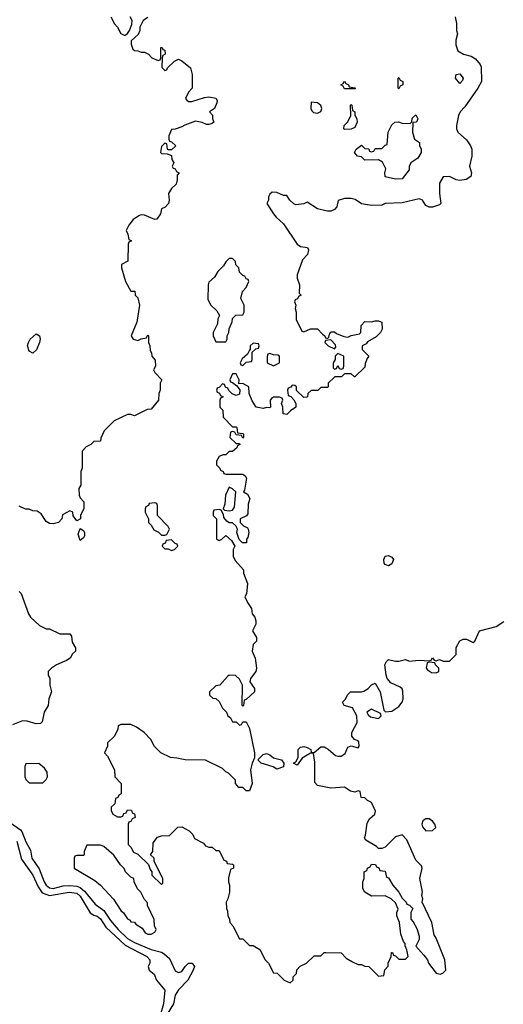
# Model space of a CAD drawing. Header units: inches. Extents: x 2380053 to 2584298, y 380219 to 546618.
# Tile 479 of 656: x 2488193 to 2491047, y 470548 to 476354. Entities that reach past the tile are written whole.
import ezdxf

# ---------------------------------------------------------------- set-up
doc = ezdxf.new("R2010")
doc.units = ezdxf.units.IN
doc.header["$MEASUREMENT"] = 0
doc.layers.add('C4487', color=7, linetype='Continuous')
doc.layers.add('C4497', color=7, linetype='Continuous')

msp = doc.modelspace()

# ---------------------------------------------------------------- linework, layer by layer
at = {"layer": 'C4487', "color": 2}
for points, elevation in [([(2488950, 476366), (2488922, 476350), (2488902, 476310), (2488902, 476290), (2488892.7, 476267.3), (2488851.3, 476228.7), (2488851, 476210), (2488861, 476181), (2488870, 476172), (2488890, 476171.3), (2488910, 476162), (2488930, 476162), (2488954, 476150), (2488974, 476130), (2489010, 476114), (2489022, 476118), (2489026, 476130), (2489026, 476190), (2489034, 476190), (2489038, 476178), (2489050, 476174), (2489052, 476150), (2489038, 476142), (2489034, 476130), (2489032.7, 476072.7), (2489050, 476054), (2489062, 476058), (2489066, 476070), (2489106, 476110), (2489130, 476122), (2489150, 476111.3), (2489201, 476070), (2489211.3, 476030), (2489212, 475950), (2489190, 475926), (2489172, 475890), (2489179.6, 475879.6), (2489190, 475872), (2489210, 475872), (2489284.7, 475895.3), (2489310, 475898.8), (2489351.3, 475891.3), (2489358, 475878), (2489356.9, 475863.1), (2489342, 475830), (2489314, 475810), (2489331.3, 475791.3), (2489331.3, 475770), (2489338, 475750), (2489330, 475742), (2489310, 475735.3), (2489296.4, 475736.4), (2489270, 475748), (2489230, 475755.3), (2489167.1, 475732.9), (2489150, 475722), (2489110, 475708), (2489090, 475706), (2489074, 475670), (2489074, 475650), (2489078, 475638), (2489090, 475634), (2489114, 475610), (2489090, 475586), (2489070, 475586), (2489066, 475590), (2489062, 475622), (2489050, 475626), (2489030, 475606), (2489024.7, 475570), (2489030, 475564.7), (2489063.6, 475563.6), (2489090, 475554), (2489092, 475530), (2489102, 475510), (2489094, 475490), (2489098, 475478), (2489110, 475474), (2489118, 475458), (2489134, 475450), (2489122, 475438), (2489122, 475410), (2489116, 475384), (2489090, 475358), (2489071.3, 475330), (2489076, 475290), (2489071.3, 475270), (2489050.9, 475249.1), (2489030, 475238), (2489024.7, 475210), (2489002, 475178), (2488990, 475175.3), (2488930, 475201.2), (2488910, 475204), (2488899.8, 475200.2), (2488863.5, 475176.5), (2488836.9, 475143.1), (2488822, 475110), (2488832, 475090), (2488838, 475058), (2488854, 475050), (2488838, 475042), (2488834, 475030), (2488832, 474930), (2488794, 474910), (2488794, 474890), (2488818, 474810), (2488850, 474754), (2488872.7, 474752.7), (2488874, 474730), (2488890, 474714), (2488901, 474670), (2488884.9, 474570), (2488851, 474490), (2488862, 474470), (2488890, 474462), (2488910, 474472), (2488942, 474478), (2488946, 474490), (2488950, 474494), (2488954, 474490), (2488954, 474450), (2488962, 474430), (2488963.6, 474403.6), (2488972, 474390), (2488974, 474370), (2488992.7, 474347.3), (2488994, 474310), (2488982, 474290), (2488990, 474274), (2489032, 474230), (2489022, 474210), (2489022, 474170), (2489014, 474150), (2489012, 474110), (2488970, 474058), (2488945.4, 474054.6), (2488870, 474018), (2488850, 474026), (2488830, 474026), (2488750, 473988), (2488692, 473930), (2488672.7, 473887.3), (2488671.1, 473868.9), (2488630, 473866), (2488614, 473850), (2488585.4, 473834.6), (2488562, 473810), (2488562, 473710), (2488554, 473690), (2488554, 473610), (2488542, 473590), (2488544.7, 473550), (2488550, 473534), (2488572, 473510), (2488571.1, 473471.1), (2488552, 473430), (2488552, 473410), (2488530, 473398), (2488508.4, 473428.4), (2488506, 473450), (2488490, 473458), (2488446, 473434), (2488442, 473410), (2488422, 473390), (2488390, 473381.2), (2488370, 473384), (2488350, 473395.3), (2488320.4, 473440.4), (2488296.4, 473456.4), (2488270, 473458), (2488250, 473468), (2488228.4, 473468.4), (2488190, 473486)], 42), ([(2488732, 476370), (2488752, 476330), (2488770.9, 476310.9), (2488790, 476272), (2488810, 476262), (2488816.4, 476263.6), (2488830, 476272), (2488842, 476290), (2488854.6, 476325.4), (2488858, 476350), (2488846, 476370)], 42), ([(2490000, 475227.5), (2489950, 475239), (2489890, 475278), (2489870, 475268.7), (2489823.1, 475263.1), (2489810, 475268), (2489788, 475290), (2489770, 475318), (2489750, 475318), (2489710, 475335.3), (2489683.6, 475336.4), (2489670, 475326), (2489662, 475310), (2489662, 475290), (2489652, 475270), (2489691, 475210), (2489706, 475190), (2489750.6, 475150.6), (2489831.3, 475030), (2489850, 475016), (2489890.8, 475010.8), (2489896.9, 474996.9), (2489891.3, 474970), (2489862, 474938), (2489831, 474850), (2489831, 474830), (2489844.7, 474790), (2489842, 474742), (2489854, 474730), (2489838, 474722), (2489832.7, 474707.3), (2489818, 474702), (2489814, 474690), (2489822, 474670), (2489818, 474650), (2489824.7, 474630), (2489825.4, 474585.4), (2489858, 474518), (2489870, 474514), (2489910, 474532), (2489950, 474532), (2489979.6, 474499.6), (2489994, 474490), (2489998, 474478), (2490000, 474477.3)], 46), ([(2490000, 474462.3), (2489998, 474462), (2489994, 474450), (2490000, 474444)], 46), ([(2490000, 474186), (2489970, 474186), (2489951.6, 474168.4), (2489912.7, 474167.3), (2489894, 474150), (2489892, 474130), (2489887.3, 474127.3), (2489870, 474126), (2489827.3, 474167.3), (2489826, 474190), (2489816.4, 474196.4), (2489802, 474198), (2489792.7, 474187.3), (2489778, 474182), (2489774, 474170), (2489778, 474138), (2489792.7, 474132.7), (2489811.6, 474111.6), (2489822, 474090), (2489822, 474070), (2489791.6, 474048.4), (2489770, 474026), (2489748, 474030), (2489746, 474070), (2489738, 474090), (2489746, 474110), (2489742, 474122), (2489727.3, 474127.3), (2489690, 474128), (2489679.6, 474120.4), (2489672, 474110), (2489674, 474070), (2489670, 474066), (2489650, 474068), (2489630, 474062), (2489588, 474070), (2489565.6, 474105.6), (2489548, 474150), (2489546, 474190), (2489510, 474208), (2489486, 474206), (2489488, 474230), (2489470, 474266), (2489450, 474266), (2489434, 474230), (2489438, 474218), (2489450, 474214), (2489474, 474194), (2489491.6, 474171.6), (2489490, 474146), (2489470, 474138), (2489447.3, 474147.3), (2489427.3, 474167.3), (2489422, 474182), (2489407.3, 474187.3), (2489402, 474202), (2489390, 474206), (2489372.7, 474187.3), (2489358, 474182), (2489354, 474170), (2489358, 474158), (2489372.7, 474152.7), (2489378, 474138), (2489394, 474130), (2489378, 474122), (2489374, 474110), (2489374, 474070), (2489391.6, 474051.6), (2489394, 474010), (2489450, 473954), (2489470, 473954), (2489474, 473950), (2489478, 473918), (2489510, 473914), (2489514, 473910), (2489514, 473890), (2489510, 473886), (2489502, 473902), (2489470, 473906), (2489462, 473922), (2489450, 473926), (2489438, 473922), (2489434, 473890), (2489470, 473854), (2489490, 473854), (2489492, 473850), (2489478, 473842), (2489474, 473830), (2489450, 473808.7), (2489430, 473808), (2489410, 473788), (2489392.7, 473787.3), (2489370, 473778), (2489354, 473750), (2489354, 473730), (2489374, 473710), (2489378, 473698), (2489394, 473690), (2489398, 473678), (2489410, 473674), (2489510, 473674), (2489523.6, 473663.6), (2489531.3, 473650), (2489519.8, 473580.2), (2489514, 473570), (2489536.9, 473556.9), (2489551, 473531), (2489542, 473498), (2489539.6, 473440.4), (2489532, 473428), (2489494, 473410), (2489494, 473390), (2489514, 473370), (2489538, 473358), (2489542, 473350), (2489544.7, 473330), (2489538.8, 473301.2), (2489532, 473290), (2489531.1, 473268.9), (2489508.4, 473268.4), (2489488, 473288), (2489475.3, 473330), (2489478, 473350), (2489468, 473370), (2489450, 473388), (2489430, 473388), (2489416.4, 473396.4), (2489398, 473418), (2489395.3, 473435.3), (2489382, 473462), (2489370, 473466), (2489338, 473462), (2489334, 473450), (2489334, 473430), (2489354, 473410), (2489354, 473290), (2489370, 473282), (2489386, 473290), (2489410, 473312), (2489443.6, 473283.6), (2489462, 473250), (2489452, 473230), (2489452, 473190), (2489465.4, 473165.4), (2489514, 473110), (2489514, 473090), (2489538, 473030), (2489530.9, 472969.1), (2489522, 472950), (2489536.9, 472916.9), (2489562, 472882), (2489566, 472850), (2489581, 472830), (2489587.3, 472810), (2489587.3, 472790), (2489566.8, 472750), (2489590.7, 472710.7), (2489591.3, 472690), (2489571.3, 472670), (2489566, 472630), (2489582, 472590), (2489590.9, 472530.9), (2489586.8, 472510), (2489556, 472470), (2489551, 472450), (2489578.8, 472410), (2489578.8, 472390), (2489530, 472346), (2489518, 472342), (2489514, 472310), (2489510, 472306), (2489506, 472310), (2489508, 472430), (2489490, 472466), (2489467.3, 472487.3), (2489430, 472488), (2489419.6, 472480.4), (2489374, 472430), (2489350, 472426), (2489314, 472390), (2489314, 472370), (2489332.7, 472352.7), (2489351.6, 472351.6), (2489370, 472334), (2489390, 472294), (2489414, 472270), (2489422, 472250), (2489436.9, 472236.9), (2489450, 472214), (2489470, 472214), (2489490, 472194), (2489502, 472198), (2489510, 472214), (2489530, 472214), (2489550, 472174), (2489578.8, 472030), (2489578, 472002), (2489564.7, 471970), (2489556, 471930), (2489564.7, 471850), (2489550, 471806), (2489530, 471806), (2489510, 471826), (2489487.3, 471827.3), (2489466, 471850), (2489466, 471870), (2489426, 471910), (2489410, 471918), (2489390, 471938), (2489290, 471988), (2489170, 471988.7), (2489120.4, 472000.4), (2489083.1, 472003.1), (2489026, 472030), (2488989.1, 472069.1), (2488968, 472110), (2488928, 472150), (2488883.1, 472183.1), (2488850, 472198), (2488790, 472198), (2488774, 472190), (2488772, 472170), (2488752, 472130), (2488712, 472090), (2488712, 472070), (2488694, 472030), (2488711.6, 472011.6), (2488752, 471930), (2488754, 471890), (2488792, 471850), (2488791.6, 471788.4), (2488778, 471782), (2488772.7, 471767.3), (2488758, 471762), (2488754, 471730), (2488734, 471710), (2488734, 471690), (2488742, 471670), (2488770, 471654), (2488790, 471654), (2488802, 471658), (2488807.3, 471672.7), (2488822, 471678), (2488830, 471694), (2488852.7, 471692.7), (2488858, 471678), (2488871.6, 471671.6), (2488874, 471650), (2488858, 471642), (2488850, 471626), (2488838, 471622), (2488834, 471610), (2488834, 471490), (2488850, 471474), (2488864.7, 471444.7), (2488890, 471434), (2488952.7, 471372.7), (2488963.6, 471343.6), (2488974, 471330), (2488974, 471310), (2489030, 471254), (2489038, 471262), (2489038, 471290), (2488986, 471390), (2488986, 471410), (2488966, 471430), (2488978, 471450), (2488980.4, 471499.6), (2489007.3, 471532.7), (2489030, 471542), (2489076.4, 471543.6), (2489127.3, 471592.7), (2489150, 471594), (2489194, 471570), (2489214, 471550), (2489225.4, 471525.4), (2489278, 471498), (2489290, 471482), (2489310, 471474), (2489330, 471474), (2489350, 471454), (2489370, 471454), (2489398, 471398), (2489412.7, 471392.7), (2489418, 471378), (2489450, 471374), (2489454, 471370), (2489454, 471350), (2489438, 471342), (2489425.4, 471294.6), (2489424.7, 471270), (2489432, 471250), (2489431.3, 471210), (2489422, 471170), (2489412, 471150), (2489412.7, 471112.7), (2489419.6, 471099.6), (2489422, 471070), (2489431.6, 471051.6), (2489434, 471030), (2489451.6, 471011.6), (2489490, 470934), (2489510, 470934), (2489550, 470894), (2489570, 470894), (2489611.1, 470871.1), (2489642, 470810), (2489662, 470790), (2489690, 470734), (2489711.6, 470731.6), (2489754, 470690), (2489790, 470674), (2489806, 470690), (2489806, 470710), (2489826, 470730), (2489828.4, 470751.6), (2489847.3, 470772.7), (2489886, 470790), (2489930, 470834), (2489970, 470834), (2489990, 470854), (2490000, 470853.8)], 46), ([(2488190, 472982), (2488202, 472970), (2488244.7, 472850), (2488258, 472830), (2488310, 472782), (2488350, 472762), (2488370, 472762), (2488430, 472732), (2488490, 472732), (2488499.6, 472719.6), (2488503.6, 472683.6), (2488522, 472650), (2488522, 472630), (2488504.7, 472615.3), (2488492, 472590), (2488470, 472575.3), (2488410.7, 472549.3), (2488382, 472530), (2488362, 472510), (2488362, 472490), (2488372, 472470), (2488372, 472430), (2488382, 472390), (2488364.7, 472350), (2488362, 472310), (2488338, 472270), (2488325.4, 472214.6), (2488316, 472204), (2488290, 472202), (2488238, 472218), (2488210, 472219), (2488150, 472195.3)], 42), ([(2490000, 471828), (2489950, 471838), (2489935.3, 471855.3), (2489935.1, 471975.1), (2489927.3, 472027.3), (2489910, 472028.7), (2489859.8, 472000.2), (2489830, 471958), (2489808.7, 471970), (2489822, 471978), (2489836.4, 472003.6), (2489836, 472050), (2489850, 472064), (2489870, 472067.7), (2489890, 472062.8), (2489912, 472050), (2489914, 472034), (2489930, 472032), (2489970, 472066), (2489990, 472066), (2490000, 472060.2)], 46), ([(2488138.9, 471618.9), (2488197.3, 471577.3), (2488207, 471567), (2488230, 471506), (2488256.8, 471456.8), (2488266, 471410), (2488307.8, 471347.7), (2488338, 471270), (2488350, 471250.5), (2488370, 471234), (2488390, 471231.8), (2488450, 471246.2), (2488490, 471248.4), (2488530, 471244.5), (2488550, 471236.9), (2488575.6, 471215.6), (2488637.8, 471137.8), (2488690, 471101.1), (2488730, 471042.4), (2488774.6, 470990), (2488830, 470936.9), (2488870, 470912.6), (2488970, 470871.6), (2489030, 470855.3), (2489046.4, 470846.4), (2489078, 470818), (2489110, 470746), (2489130, 470736), (2489150, 470741), (2489170, 470771.3), (2489188.7, 470790), (2489212, 470790), (2489224.7, 470770), (2489216, 470750), (2489184.7, 470690), (2489130, 470633.2), (2489110, 470601.2), (2489101.3, 470550), (2489062.8, 470490)], 42), ([(2488176.5, 471510), (2488204.7, 471404.7), (2488270.2, 471310.2), (2488301.6, 471241.6), (2488326, 471206), (2488370, 471190.2), (2488486, 471210), (2488530, 471202.6), (2488550, 471184.9), (2488610, 471087.7), (2488630, 471074.4), (2488650, 471068), (2488670, 471052.7), (2488702.3, 471002.3), (2488816.4, 470896.4), (2488942.8, 470830), (2488961, 470810), (2488962, 470790), (2488952, 470770), (2488958, 470750), (2488986, 470726), (2489001, 470690), (2489050.5, 470630.5), (2489041.3, 470550), (2489011.8, 470448.2)], 38)]:
    msp.add_lwpolyline(points, dxfattribs=dict(at, elevation=elevation))
for points, elevation in [([(2489912.7, 475867.3), (2489911.3, 475830), (2489916.9, 475816.9), (2489927.1, 475807.1), (2489950, 475802.8), (2489970, 475812), (2489976, 475830), (2489970, 475848), (2489950, 475864)], 46), ([(2489450, 474946), (2489430, 474946), (2489410, 474926), (2489396.9, 474903.1), (2489362, 474870), (2489343.6, 474836.4), (2489310, 474806), (2489304.7, 474790), (2489303.6, 474703.6), (2489322, 474670), (2489356.9, 474636.9), (2489372, 474610), (2489362, 474590), (2489359.6, 474560.4), (2489334, 474510), (2489334, 474490), (2489350, 474454), (2489410, 474454), (2489418, 474470), (2489418, 474490), (2489428, 474510), (2489428.4, 474531.6), (2489447.3, 474572.7), (2489448.4, 474591.6), (2489468.4, 474611.6), (2489510, 474614), (2489518, 474630), (2489518, 474670), (2489498, 474710), (2489508.4, 474751.6), (2489530, 474774), (2489546, 474810), (2489542, 474822), (2489530, 474826), (2489522, 474842), (2489510, 474846), (2489490, 474866), (2489486, 474890), (2489468.4, 474908.4), (2489467.3, 474927.3)], 46), ([(2488270, 474387.6), (2488250, 474399), (2488239.5, 474430), (2488244.5, 474450), (2488256, 474470), (2488290, 474502), (2488310.4, 474490), (2488313.7, 474470), (2488310.3, 474450), (2488292.5, 474407.5)], 38), ([(2489570, 474446), (2489554, 474430), (2489554, 474406), (2489550, 474406), (2489538, 474382), (2489505.4, 474354.6), (2489494, 474330), (2489498, 474318), (2489510, 474314), (2489530, 474334), (2489562, 474338), (2489566, 474350), (2489566, 474394), (2489587.3, 474412.7), (2489602, 474418), (2489606, 474430), (2489602, 474442)], 46), ([(2489670, 474386), (2489658, 474382), (2489652.7, 474367.3), (2489654, 474330), (2489690, 474312), (2489710, 474322), (2489726, 474330), (2489726, 474370), (2489716.4, 474376.4), (2489690, 474378)], 46), ([(2489430, 473598), (2489406.8, 473550), (2489403.6, 473496.4), (2489394, 473470), (2489402, 473462), (2489430, 473458), (2489450, 473462), (2489460.4, 473479.6), (2489468, 473570), (2489450, 473588)], 46), ([(2488990, 473506), (2488958, 473502), (2488954, 473490), (2488938, 473482), (2488934, 473470), (2488934, 473450), (2488954, 473410), (2488954, 473390), (2488970, 473374), (2488985.4, 473345.4), (2489012.7, 473332.7), (2489030, 473314), (2489050, 473314), (2489062, 473318), (2489078, 473350), (2489070, 473366), (2489006, 473430), (2489006, 473490), (2489002, 473502)], 46), ([(2488550, 473282), (2488539, 473321), (2488550, 473354), (2488570, 473342), (2488576, 473330), (2488576, 473310), (2488570, 473298)], 42), ([(2489090, 473286), (2489058, 473282), (2489052.7, 473267.3), (2489038, 473262), (2489034, 473250), (2489050, 473234), (2489070, 473234), (2489090, 473224.7), (2489106, 473230), (2489126, 473250), (2489122, 473262), (2489110, 473266)], 46), ([(2489710, 471935.3), (2489689.1, 471949.1), (2489618, 471970), (2489598, 471990), (2489630, 472021), (2489650, 472026), (2489670, 472018.8), (2489690, 472001), (2489738, 471990), (2489751, 471970), (2489750, 471948.7)], 46), ([(2488307.3, 471967.3), (2488230, 471966), (2488224.7, 471950), (2488224.7, 471890), (2488230, 471874), (2488250, 471854), (2488330, 471854), (2488350, 471874), (2488358, 471890), (2488356.4, 471916.4), (2488340.4, 471940.4)], 46), ([(2488670, 471486), (2488590, 471486), (2488574, 471450), (2488574, 471430), (2488570, 471426), (2488530, 471426), (2488518, 471422), (2488514, 471410), (2488514, 471350), (2488637.3, 471277.3), (2488670.8, 471250.8), (2488747.1, 471167.1), (2488790, 471102), (2488806.8, 471086.8), (2488830, 471052), (2488844.7, 471044.7), (2488850, 471034), (2488870, 471032), (2488879.6, 471019.6), (2488916.9, 470996.9), (2488934, 470970), (2488950, 470962), (2488970, 470962), (2488990, 470974), (2488998, 470990), (2488988, 471010), (2488987.3, 471047.3), (2488948, 471130), (2488947.3, 471147.3), (2488930, 471166), (2488908, 471210), (2488889.1, 471229.1), (2488868, 471270), (2488866, 471290), (2488850, 471298), (2488818, 471330), (2488808.9, 471348.9), (2488788, 471370), (2488748.4, 471428.4), (2488690, 471478)], 46)]:
    msp.add_lwpolyline(points, close=True, dxfattribs=dict(at, elevation=elevation))
at = {"layer": 'C4497', "color": 2, "elevation": 46}
for points in [[(2490762.8, 476370), (2490770.6, 476330.6), (2490771, 476291), (2490776, 476270), (2490766.4, 476233.6), (2490766, 476206), (2490778, 476170), (2490812, 476150), (2490858, 476138), (2490882.5, 476122.5), (2490911.3, 476090), (2490915.3, 476075.3), (2490918, 475990), (2490896, 475950), (2490819.8, 475840.2), (2490792, 475810), (2490782, 475790), (2490771, 475730), (2490771.3, 475710), (2490778, 475690), (2490830, 475646), (2490854, 475610), (2490860.7, 475590), (2490860.7, 475550), (2490847.3, 475490), (2490858.8, 475450), (2490856, 475430), (2490827.7, 475412.3), (2490790, 475406), (2490769.5, 475409.5), (2490730, 475429), (2490692, 475428), (2490671.3, 475390), (2490671.3, 475330), (2490678, 475270), (2490670, 475262), (2490630, 475249), (2490608.9, 475248.9), (2490590, 475258), (2490569.1, 475289.1), (2490550, 475297.2), (2490450, 475273.2), (2490350, 475269.2), (2490330, 475261.2), (2490270, 475259.3), (2490210, 475268), (2490172.9, 475292.9), (2490150, 475299), (2490110, 475299), (2490071.6, 475288.4), (2490064.7, 475250), (2490050, 475235.3), (2490030, 475225.2), (2490010, 475225.2), (2490000, 475227.5)], [(2490000, 474477.3), (2490010, 474474), (2490018, 474482), (2490020.4, 474499.6), (2490030, 474514), (2490050, 474514), (2490063.6, 474503.6), (2490105.4, 474485.4), (2490130, 474482), (2490148.4, 474491.6), (2490198, 474502), (2490206, 474510), (2490208.4, 474551.6), (2490230, 474574), (2490270, 474572), (2490290, 474578), (2490310, 474578), (2490330.8, 474570.8), (2490332, 474530), (2490322, 474510), (2490296.9, 474483.1), (2490244.7, 474455.3), (2490236.9, 474443.1), (2490214, 474430), (2490214, 474410), (2490254, 474370), (2490243.6, 474356.4), (2490232.7, 474327.3), (2490230, 474306), (2490171.6, 474248.4), (2490168.4, 474248.4), (2490150, 474266), (2490110, 474266), (2490091.6, 474248.4), (2490052.7, 474247.3), (2490014, 474210), (2490014, 474190), (2490010, 474186), (2490000, 474186)], [(2490000, 474444), (2490014, 474430), (2490050, 474414), (2490058, 474422), (2490056.4, 474436.4), (2490030, 474466), (2490000, 474462.3)], [(2490000, 472060.2), (2490012.8, 472052.8), (2490056.1, 472016.1), (2490070, 472010.4), (2490090, 472010.4), (2490113, 472027), (2490130, 472064.7), (2490150, 472072), (2490190, 472061), (2490197.2, 472070), (2490195.1, 472095.1), (2490190, 472102), (2490168.7, 472108.7), (2490154, 472130), (2490154, 472150), (2490184, 472210), (2490182, 472250), (2490157.2, 472297.2), (2490108, 472310), (2490098, 472330), (2490114.6, 472345.4), (2490130, 472374), (2490146, 472390), (2490210, 472391), (2490224.7, 472395.3), (2490249.2, 472410.8), (2490270, 472432), (2490290, 472442), (2490321, 472390), (2490342, 472282), (2490352, 472272), (2490390, 472276), (2490430, 472304.9), (2490449.4, 472330), (2490455.1, 472350), (2490453.6, 472393.6), (2490449.2, 472409.2), (2490438.6, 472418.6), (2490383.2, 472443.2), (2490362, 472470), (2490355.3, 472490), (2490348.7, 472550), (2490358, 472570), (2490370, 472582), (2490410, 472571), (2490430, 472571.3), (2490470, 472582), (2490491.6, 472571.6), (2490550, 472578), (2490610, 472574), (2490622, 472578), (2490630, 472592), (2490638, 472578), (2490650, 472574), (2490670, 472582), (2490691.6, 472571.6), (2490730, 472572), (2490768, 472610), (2490768.9, 472651.1), (2490790, 472691.3), (2490810, 472702), (2490830, 472702), (2490870, 472682), (2490878, 472690), (2490906, 472750), (2491005.1, 472774.9), (2491050, 472806)], [(2490000, 470853.8), (2490090, 470852), (2490119.6, 470819.6), (2490158, 470798), (2490190, 470782), (2490210, 470782), (2490230, 470772), (2490254, 470770), (2490310, 470714), (2490342, 470718), (2490348.4, 470751.6), (2490367.3, 470772.7), (2490368, 470790), (2490386, 470830), (2490387.3, 470852.7), (2490392.7, 470852.7), (2490398, 470838), (2490410, 470834), (2490430, 470814), (2490470, 470814), (2490486, 470830), (2490478, 470870), (2490467.3, 470892.7), (2490467.3, 470907.3), (2490458, 470918), (2490442, 470962), (2490435.3, 471030), (2490418, 471070), (2490418, 471090), (2490426, 471110), (2490410, 471146), (2490386, 471170), (2490350, 471188), (2490270, 471186), (2490228.9, 471208.9), (2490218, 471230), (2490218, 471270), (2490226, 471290), (2490226, 471330), (2490242, 471338), (2490246, 471350), (2490262, 471358), (2490270, 471374), (2490292.7, 471372.7), (2490298, 471358), (2490312.7, 471352.7), (2490318, 471338), (2490350, 471334), (2490358, 471298), (2490370, 471294), (2490394.8, 471250), (2490430.8, 471210), (2490450, 471174), (2490474, 471150), (2490478, 471138), (2490492.7, 471132.7), (2490512.7, 471112.7), (2490502, 471090), (2490501, 471050), (2490515.2, 471035.2), (2490535.8, 470995.8), (2490551.1, 470948.9), (2490551.3, 470930), (2490531.3, 470890), (2490578.7, 470838.7), (2490599.1, 470810), (2490605.5, 470790), (2490650, 470732), (2490674.6, 470725.4), (2490690, 470731.3), (2490708.7, 470750), (2490701.2, 470810), (2490650, 470938), (2490638, 470958), (2490626, 471030), (2490568, 471150), (2490572, 471170), (2490566, 471190), (2490569.4, 471210.6), (2490554, 471290), (2490569, 471350), (2490564, 471364), (2490530, 471398), (2490478, 471518), (2490450, 471548), (2490410, 471535.3), (2490350, 471475.3), (2490330, 471466), (2490310, 471466), (2490298, 471478), (2490236.4, 471516.4), (2490228, 471530), (2490234.6, 471545.4), (2490243.1, 471616.9), (2490258, 471642), (2490288.7, 471670), (2490293.2, 471686.8), (2490270, 471738), (2490246, 471750), (2490230, 471766), (2490207.3, 471767.3), (2490202, 471802), (2490190, 471806), (2490170, 471798), (2490145.6, 471805.6), (2490110, 471828.7), (2490030, 471822), (2490000, 471828)]]:
    msp.add_lwpolyline(points, dxfattribs=at)
at = {"layer": 'C4497', "color": 2}
for points, elevation in [([(2490790, 475978), (2490764, 476010), (2490769.5, 476030.5), (2490790, 476034.8), (2490810.5, 476010), (2490805.4, 475994.6)], 42), ([(2490110, 475946), (2490102, 475962), (2490088.7, 475970), (2490102, 475978), (2490110, 475992), (2490118, 475978), (2490134, 475970), (2490138, 475958), (2490170, 475952), (2490174, 475950), (2490170, 475946)], 42), ([(2490430, 475946), (2490426, 475950), (2490426, 476010), (2490430, 476014), (2490438, 475998), (2490454, 475990), (2490454, 475970), (2490438, 475962)], 42), ([(2490110, 475706), (2490106, 475710), (2490108, 475730), (2490128.9, 475751.1), (2490148, 475790), (2490146, 475850), (2490150, 475854), (2490154, 475850), (2490158, 475818), (2490171.3, 475810), (2490171.6, 475791.6), (2490182, 475770), (2490184.7, 475750), (2490170, 475718), (2490150, 475708)], 42), ([(2490410, 475414), (2490350, 475428), (2490348, 475450), (2490354.6, 475474.6), (2490334.6, 475514.6), (2490310, 475528), (2490230, 475526), (2490210, 475546), (2490186, 475550), (2490168, 475570), (2490178, 475590), (2490210, 475614), (2490230, 475594), (2490252.7, 475592.7), (2490258, 475578), (2490270, 475574), (2490282, 475578), (2490290, 475594), (2490330, 475594), (2490350, 475614), (2490362, 475618), (2490368, 475690), (2490390, 475734), (2490406, 475750), (2490428.4, 475751.6), (2490450, 475744.7), (2490498, 475742), (2490508, 475752), (2490510, 475774), (2490530, 475792), (2490542, 475770), (2490534, 475750), (2490512.7, 475747.3), (2490511, 475690), (2490522, 475650), (2490552, 475630), (2490552.7, 475612.7), (2490562, 475590), (2490562, 475570), (2490542, 475538), (2490502, 475510), (2490491.3, 475488.7), (2490490.7, 475469.3), (2490450, 475415.3)], 42), ([(2490070, 474386), (2490054, 474370), (2490054, 474350), (2490042, 474330), (2490042, 474302), (2490050, 474294), (2490062, 474298), (2490070, 474314), (2490078, 474298), (2490090, 474294), (2490102, 474298), (2490106, 474310), (2490106, 474370)], 46), ([(2490370, 473134), (2490350, 473142), (2490344, 473150), (2490341.2, 473170), (2490349.5, 473190.5), (2490370, 473194.8), (2490390, 473184.7), (2490398.8, 473170), (2490390, 473145.2)], 46), ([(2490610, 472566), (2490598, 472562), (2490592, 472530), (2490599.6, 472519.6), (2490623.6, 472503.6), (2490650, 472502), (2490666, 472510), (2490666, 472530), (2490646, 472550), (2490642, 472562)], 46), ([(2490270, 472288), (2490242, 472270), (2490250, 472254), (2490263.6, 472243.6), (2490310, 472234), (2490326, 472250), (2490322, 472262)], 46), ([(2490610, 471642), (2490590, 471642), (2490572, 471630), (2490566, 471610), (2490570, 471594), (2490590, 471571.3), (2490630, 471572), (2490648, 471590), (2490642, 471610), (2490630, 471628)], 46)]:
    msp.add_lwpolyline(points, close=True, dxfattribs=dict(at, elevation=elevation))

doc.saveas('drawing.dxf')
